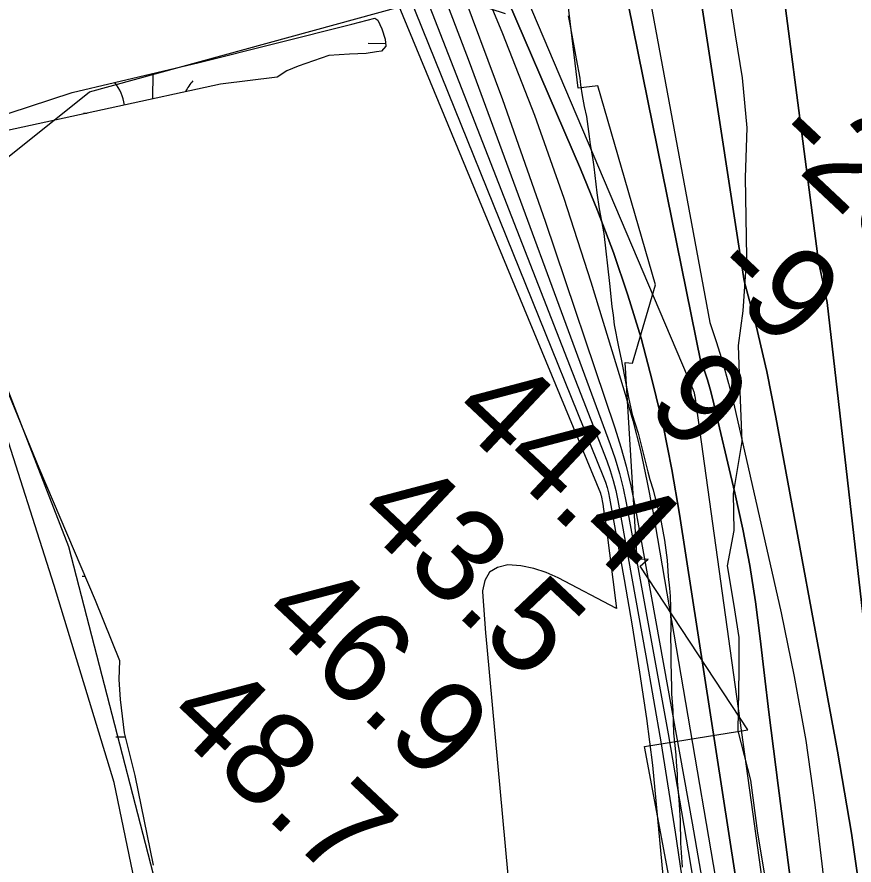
# Model space of a CAD drawing. Extents: x 3161665 to 3199565, y 885729 to 911164.
# Drawn here: x 3176493 to 3177095, y 906286 to 906896 of the extents above; entities that cross this region are included whole.
import ezdxf

# ---------------------------------------------------------------- set-up
doc = ezdxf.new("R2010")
doc.units = 0
for name, color, linetype in [('V-RIVR-EDGE', 7, 'Continuous'), ('V-RIVR-RANG', 7, 'Continuous'), ('V-RRAP-RVMT', 7, 'Continuous'), ('V-SITE-VEGE', 7, 'Continuous'), ('V-TOPO-DPTH', 7, 'Continuous'), ('V-TOPO-MAJR', 7, 'Continuous'), ('V-TOPO-MINR', 7, 'Continuous'), ('V-TOPO-SHOR', 7, 'Continuous'), ('V-TOPO-WATR', 7, 'Continuous'), ('V-WETL-SWMP', 7, 'Continuous')]:
    doc.layers.add(name, color=color, linetype=linetype)

msp = doc.modelspace()

# ---------------------------------------------------------------- linework, layer by layer
at = {"layer": 'V-RIVR-EDGE'}
msp.add_lwpolyline([(3177004.604005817, 906913.989604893), (3177009.296085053, 906882.9810993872), (3177014.46503681, 906851.9714147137), (3177017.7147067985, 906816.1977215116), (3177016.6725241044, 906780.4346408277), (3177017.484768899, 906723.2075800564), (3177015.004893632, 906684.5868017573), (3177011.6054692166, 906659.7976848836), (3177012.4920016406, 906632.6135928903), (3177014.2957248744, 906590.6440944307), (3177008.004406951, 906553.4633670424), (3177008.4152460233, 906526.7573267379), (3177003.5840248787, 906501.4948748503), (3177008.2855374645, 906474.3013495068), (3177012.0403800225, 906449.9714176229), (3177011.981421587, 906426.127791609), (3177011.3972447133, 906382.733571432), (3177020.370564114, 906347.4226007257), (3177025.5218283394, 906309.2598282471), (3177032.0989934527, 906269.1860281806)], dxfattribs=at)
at = {"layer": 'V-RRAP-RVMT'}
for points in [[(3176896.600000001, 906844.4769999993), (3176883.7080670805, 906952.4975483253), (3176878.331000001, 906951.6649999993), (3176868.738549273, 907010.2152012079), (3176858.606000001, 907044.6019999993), (3176839.481000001, 907039.2039999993), (3176819.123000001, 907099.1109999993), (3176793.757000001, 907202.7249999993), (3176776.501000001, 907346.0839999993), (3176783.414000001, 907434.8409999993), (3176801.3570000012, 907433.1379999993), (3176812.477000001, 907496.8169999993), (3176810.7320000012, 907497.5519999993), (3176845.559000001, 907620.1319999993), (3176849.0530000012, 907619.2229999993), (3176849.325000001, 907645.1779999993), (3176891.772000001, 907786.3839999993)], [(3176970.242000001, 906232.5259999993), (3176944.345000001, 906371.6439999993), (3177018.413186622, 906383.4319639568), (3176941.145000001, 906501.0759999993), (3176946.903000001, 906506.2749999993), (3176939.074000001, 906505.9869999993), (3176930.228000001, 906647.3789999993), (3176935.542000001, 906647.0959999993), (3176952.142000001, 906703.3679999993), (3176910.810000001, 906846.3339999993), (3176896.600000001, 906844.4769999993)]]:
    msp.add_lwpolyline(points, dxfattribs=at)
at = {"layer": 'V-SITE-VEGE'}
for p, q in [((3176889.327, 906896.5589999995), (3176890.668, 906890.6689999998)), ((3176890.668, 906890.6689999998), (3176895.038, 906865.7449999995)), ((3176895.038, 906865.7449999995), (3176897.705, 906851.8089999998)), ((3176897.705, 906851.8089999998), (3176898.2660000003, 906846.9039999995)), ((3176898.2660000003, 906846.9039999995), (3176899.403, 906839.2499999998)), ((3176899.403, 906839.2499999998), (3176900.924, 906831.3979999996)), ((3176900.924, 906831.3979999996), (3176902.649, 906824.1359999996)), ((3176902.649, 906824.1359999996), (3176904.531, 906809.8099999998)), ((3176904.531, 906809.8099999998), (3176905.086, 906804.1229999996)), ((3176905.086, 906804.1229999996), (3176906.798, 906794.6999999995)), ((3176906.798, 906794.6999999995), (3176907.74, 906788.0299999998)), ((3176907.74, 906788.0299999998), (3176909.991, 906769.3909999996)), ((3176909.991, 906769.3909999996), (3176911.691, 906757.8139999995)), ((3176911.691, 906757.8139999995), (3176914.924, 906740.1499999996)), ((3176914.924, 906740.1499999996), (3176919.039, 906704.2439999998)), ((3176919.039, 906704.2439999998), (3176920.7120000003, 906687.7659999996)), ((3176920.7120000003, 906687.7659999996), (3176921.656, 906681.4869999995)), ((3176921.656, 906681.4869999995), (3176922.404, 906674.6199999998)), ((3176922.404, 906674.6199999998), (3176925.451, 906658.7209999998)), ((3176925.451, 906658.7209999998), (3176927.559, 906649.8859999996)), ((3176927.559, 906649.8859999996), (3176932.887, 906621.0339999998)), ((3176932.887, 906621.0339999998), (3176935.376, 906610.0399999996)), ((3176935.376, 906610.0399999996), (3176939.615, 906596.6829999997)), ((3176939.615, 906596.6829999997), (3176946.519, 906568.8039999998)), ((3176946.519, 906568.8039999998), (3176948.057, 906563.3049999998)), ((3176948.057, 906563.3049999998), (3176950.369, 906556.0379999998)), ((3176950.369, 906556.0379999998), (3176956.3170000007, 906532.6729999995)), ((3176956.3170000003, 906532.6729999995), (3176958.598, 906519.7189999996)), ((3176958.598, 906519.7189999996), (3176960.478, 906505.3959999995)), ((3176960.478, 906505.3959999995), (3176961.197, 906493.6279999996)), ((3176961.197, 906493.6279999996), (3176962.133, 906485.3869999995)), ((3176962.133, 906485.3869999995), (3176962.688, 906479.5029999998)), ((3176962.688, 906479.5029999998), (3176963.034, 906471.2659999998)), ((3176963.034, 906471.2659999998), (3176963.149, 906456.5589999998)), ((3176963.149, 906456.5589999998), (3176962.917, 906450.6769999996)), ((3176962.917, 906450.6769999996), (3176963.257, 906440.8729999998)), ((3176963.257, 906440.8729999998), (3176963.2060000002, 906431.8559999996)), ((3176963.2060000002, 906431.8559999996), (3176963.696, 906414.0099999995)), ((3176963.696, 906414.0099999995), (3176963.671, 906409.4999999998)), ((3176963.671, 906409.4999999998), (3176964.5840000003, 906397.5339999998)), ((3176964.5840000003, 906397.5339999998), (3176965.08, 906381.0609999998)), ((3176965.08, 906381.0609999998), (3176966.757, 906365.5639999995)), ((3176966.757, 906365.5639999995), (3176966.9250000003, 906360.2679999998)), ((3176966.9250000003, 906360.2679999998), (3176967.663, 906351.8319999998)), ((3176967.663, 906351.8319999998), (3176967.83, 906346.7349999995)), ((3176967.83, 906346.7349999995), (3176968.373, 906338.6919999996)), ((3176968.373, 906338.6919999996), (3176968.93, 906333.1999999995)), ((3176968.93, 906333.1999999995), (3176969.8310000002, 906318.6829999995)), ((3176969.8310000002, 906318.6829999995), (3176970.13, 906302.2129999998)), ((3176970.13, 906302.2129999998), (3176970.485, 906295.3489999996)), ((3176970.485, 906295.3489999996), (3176971.406, 906284.7559999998))]:
    msp.add_line(p, q, dxfattribs=at)
at = {"layer": 'V-TOPO-DPTH'}
for points in [[(3176502.494476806, 908317.6195650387), (3176871.871383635, 907620.5438404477), (3176874.471389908, 907616.0455074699), (3176876.7088166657, 907611.3974687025), (3177015.9591170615, 906706.1155811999), (3177024.5920337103, 906673.7049196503), (3177032.057008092, 906641.0054947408), (3177038.743354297, 906608.1135609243), (3177083.054208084, 906368.1571061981), (3177092.918508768, 906309.3158948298), (3177101.4817460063, 906250.3077431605), (3177108.093388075, 906191.0491810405), (3177113.403966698, 906131.6236786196), (3177118.165174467, 906072.1142461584), (3177123.49795854, 906012.6602417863), (3177129.688107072, 905953.2893795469), (3177136.449831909, 905893.9739453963), (3177157.1613427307, 905723.2443129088)], [(3177157.1613427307, 905723.2443129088), (3177136.449831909, 905893.9739453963), (3177129.688107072, 905953.2893795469), (3177123.49795854, 906012.6602417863), (3177118.165174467, 906072.1142461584), (3177113.403966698, 906131.6236786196), (3177108.093388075, 906191.0491810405), (3177101.4817460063, 906250.3077431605), (3177092.918508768, 906309.3158948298), (3177083.054208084, 906368.1571061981), (3177038.743354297, 906608.1135609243), (3177032.057008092, 906641.0054947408), (3177024.5920337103, 906673.7049196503), (3177015.9591170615, 906706.1155811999), (3176876.7088166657, 907611.3974687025), (3176874.471389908, 907616.0455074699), (3176871.871383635, 907620.5438404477), (3176502.494476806, 908317.6195650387)], [(3177084.8050375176, 905773.0726950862), (3177077.888651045, 905828.3284985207), (3177070.241868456, 905883.4879667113), (3177062.108155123, 905938.5832114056), (3176969.466202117, 906538.6104254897), (3176963.9262009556, 906570.4800493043), (3176957.589999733, 906602.1747772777), (3176950.059498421, 906633.6071614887), (3176941.7327970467, 906664.8646498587), (3176932.2214954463, 906695.7813424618), (3176921.9322193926, 906726.4200640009), (3176910.475981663, 906756.6418289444), (3176898.2417694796, 906786.585622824), (3176678.478516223, 907296.3154188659), (3176663.7531437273, 907329.9484481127), (3176648.77698331, 907363.4677304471), (3176633.4246410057, 907396.8163924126), (3176617.8215107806, 907430.0513074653), (3176614.156614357, 907437.7447816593), (3176596.2999237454, 907474.6239980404), (3176578.1327280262, 907511.3471388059), (3176559.499774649, 907547.836166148), (3176540.5563161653, 907584.1691178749), (3176292.9357596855, 908051.8156893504)], [(3177084.8050375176, 905773.0726950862), (3177077.888651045, 905828.3284985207), (3177070.241868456, 905883.4879667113), (3177062.108155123, 905938.5832114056), (3176969.466202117, 906538.6104254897), (3176963.9262009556, 906570.4800493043), (3176957.589999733, 906602.1747772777), (3176950.059498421, 906633.6071614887), (3176941.7327970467, 906664.8646498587), (3176932.2214954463, 906695.7813424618), (3176921.9322193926, 906726.4200640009), (3176910.475981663, 906756.6418289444), (3176898.2417694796, 906786.585622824), (3176678.478516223, 907296.3154188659), (3176663.7531437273, 907329.9484481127), (3176648.77698331, 907363.4677304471), (3176633.4246410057, 907396.8163924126), (3176617.8215107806, 907430.0513074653), (3176614.156614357, 907437.7447816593), (3176596.2999237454, 907474.6239980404), (3176578.1327280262, 907511.3471388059), (3176559.499774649, 907547.836166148), (3176540.5563161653, 907584.1691178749), (3176292.9357596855, 908051.8156893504)], [(3176862.9364658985, 907841.9477564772), (3176939.203835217, 907684.1697106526), (3176939.9875821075, 907682.3497161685), (3176940.6621705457, 907680.4953105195), (3176941.1730213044, 907678.5892881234), (3176941.5747136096, 907676.6488545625), (3176948.385728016, 907634.5756687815), (3176952.0205379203, 907611.559133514), (3176955.536596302, 907588.5249407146), (3176958.874527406, 907565.4642616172), (3176962.0937069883, 907542.3859249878), (3177069.2311993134, 906720.1201719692), (3177072.398321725, 906705.3565548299), (3177075.4234143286, 906690.5613938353), (3177186.1857837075, 905723.8169779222)], [(3177186.1857837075, 905723.8169779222), (3177075.4234143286, 906690.5613938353), (3177072.398321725, 906705.3565548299), (3177069.2311993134, 906720.1201719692), (3176962.0937069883, 907542.3859249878), (3176958.874527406, 907565.4642616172), (3176955.536596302, 907588.5249407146), (3176952.0205379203, 907611.559133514), (3176948.385728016, 907634.5756687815), (3176941.5747136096, 907676.6488545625), (3176941.1730213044, 907678.5892881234), (3176940.6621705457, 907680.4953105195), (3176939.9875821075, 907682.3497161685), (3176939.203835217, 907684.1697106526), (3176862.9364658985, 907841.9477564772)], [(3177130.8353514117, 905646.8994587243), (3177040.339209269, 906343.455236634), (3177036.9738776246, 906369.8520577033), (3177033.692714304, 906396.2591327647), (3177030.5378034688, 906422.6815888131), (3177027.4670609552, 906449.1142988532), (3177023.9920632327, 906475.473215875), (3177019.895711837, 906501.7238060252), (3177014.867329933, 906527.8119058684), (3177009.2175943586, 906553.7916788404), (3176993.1566851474, 906621.7893712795), (3176991.4282280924, 906628.4113425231), (3176989.497051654, 906634.9684273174), (3176987.261796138, 906641.4281824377), (3176984.823821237, 906647.8230511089), (3176807.7559930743, 907520.7553057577), (3176807.607106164, 907525.2536535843), (3176807.1180262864, 907529.0995738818), (3176806.587944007, 907531.6771322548), (3176805.8142854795, 907534.1579655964), (3176804.6752625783, 907536.4937113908), (3176803.2926634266, 907538.7327321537), (3176665.8133278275, 907727.4776701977)], [(3176665.8133278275, 907727.4776701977), (3176803.2926634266, 907538.7327321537), (3176804.6752625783, 907536.4937113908), (3176805.8142854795, 907534.1579655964), (3176806.587944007, 907531.6771322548), (3176807.1180262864, 907529.0995738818), (3176807.607106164, 907525.2536535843), (3176807.7559930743, 907520.7553057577), (3176984.823821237, 906647.8230511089), (3176987.261796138, 906641.4281824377), (3176989.497051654, 906634.9684273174), (3176991.4282280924, 906628.4113425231), (3176993.1566851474, 906621.7893712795), (3177009.2175943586, 906553.7916788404), (3177014.867329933, 906527.8119058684), (3177019.895711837, 906501.7238060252), (3177023.9920632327, 906475.473215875), (3177027.4670609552, 906449.1142988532), (3177030.5378034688, 906422.6815888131), (3177033.692714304, 906396.2591327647), (3177036.9738776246, 906369.8520577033), (3177040.339209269, 906343.455236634), (3177130.8353514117, 905646.8994587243)], [(3176809.7928104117, 906923.2935729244), (3176842.17153729, 906836.4678511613), (3176872.9342815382, 906749.0135327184), (3176922.840188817, 906600.5101805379), (3176927.1315034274, 906586.7569628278), (3176931.0188850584, 906572.8998437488), (3176934.3003672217, 906558.8868726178), (3176937.1779164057, 906544.7700001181), (3176978.564510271, 906316.4659147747), (3176999.486236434, 906195.0619674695), (3177018.999424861, 906073.444540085), (3177036.3998066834, 905951.5068925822), (3177052.3916507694, 905829.3557650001), (3177078.7900315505, 905613.1598863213)]]:
    msp.add_lwpolyline(points, dxfattribs=at)
at = {"layer": 'V-TOPO-MAJR'}
for points in [[(3176297.7299394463, 907908.0419918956), (3176601.5144252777, 907323.4983852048), (3176603.447372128, 907319.7171122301), (3176605.346176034, 907315.9190556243), (3176607.193765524, 907312.095823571), (3176609.0072120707, 907308.2558078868), (3176628.6039524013, 907266.0266084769), (3176639.998492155, 907240.9762837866), (3176651.137622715, 907215.8151964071), (3176661.8936394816, 907190.4879649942), (3176672.394247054, 907165.0499708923), (3176914.740744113, 906565.0904607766), (3176916.092856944, 906561.4204488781), (3176917.290693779, 906557.705893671), (3176918.257116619, 906553.9245235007), (3176919.069263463, 906550.0986100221), (3176929.635997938, 906491.4523598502), (3176935.356492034, 906458.2299374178), (3176940.7327919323, 906424.9546366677), (3176945.5928005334, 906391.6000184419), (3176950.108614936, 906358.1925218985)], [(3176950.108614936, 906358.1925218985), (3177005.8044440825, 905762.5464049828), (3177005.1174259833, 905733.3807165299), (3177004.9021349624, 905723.2252241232), (3177004.7187354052, 905713.0692309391), (3177004.583173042, 905702.9124865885), (3177004.4795021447, 905692.7552414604), (3177004.320000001, 905672.4399999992)]]:
    msp.add_lwpolyline(points, dxfattribs=at)
at = {"layer": 'V-TOPO-MINR'}
for points in [[(3176502.494476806, 908317.6195650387), (3176871.871383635, 907620.5438404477), (3176874.471389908, 907616.0455074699), (3176876.7088166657, 907611.3974687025), (3177015.9591170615, 906706.1155811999), (3177024.5920337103, 906673.7049196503), (3177032.057008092, 906641.0054947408), (3177038.743354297, 906608.1135609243), (3177083.054208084, 906368.1571061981), (3177092.918508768, 906309.3158948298), (3177101.4817460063, 906250.3077431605), (3177108.093388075, 906191.0491810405), (3177113.403966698, 906131.6236786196), (3177118.165174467, 906072.1142461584), (3177123.49795854, 906012.6602417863), (3177129.688107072, 905953.2893795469), (3177136.449831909, 905893.9739453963), (3177157.1613427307, 905723.2443129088)], [(3176210.2303249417, 908034.8707554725), (3176584.207206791, 907333.253297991), (3176585.539326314, 907330.7460310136), (3176586.8669636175, 907328.2364005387), (3176588.1878775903, 907325.7232248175), (3176589.5043093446, 907323.2076855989), (3176591.1470652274, 907320.0583266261), (3176591.643395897, 907319.1182122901), (3176592.1459099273, 907318.1814545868), (3176592.6576989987, 907317.2497318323), (3176593.1756714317, 907316.32136571), (3176593.6920891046, 907315.3921993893), (3176594.200252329, 907314.4586105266), (3176594.696033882, 907313.5183878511), (3176595.1835609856, 907312.5737426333), (3176595.9702107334, 907311.0244741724), (3176596.82977586, 907309.2947514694), (3176597.6692301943, 907307.5555353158), (3176598.478518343, 907305.8020789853), (3176599.2676957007, 907304.039129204), (3176648.120000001, 907192.3299999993), (3176912.572692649, 906553.4801777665), (3176912.720389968, 906553.0881190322)], [(3176862.9364658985, 907841.9477564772), (3176939.203835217, 907684.1697106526), (3176939.9875821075, 907682.3497161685), (3176940.6621705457, 907680.4953105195), (3176941.1730213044, 907678.5892881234), (3176941.5747136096, 907676.6488545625), (3176948.385728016, 907634.5756687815), (3176952.0205379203, 907611.559133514), (3176955.536596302, 907588.5249407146), (3176958.874527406, 907565.4642616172), (3176962.0937069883, 907542.3859249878), (3177069.2311993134, 906720.1201719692), (3177072.398321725, 906705.3565548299), (3177075.4234143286, 906690.5613938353), (3177186.1857837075, 905723.8169779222)], [(3176395.4713663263, 907773.6375870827), (3176434.395463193, 907700.0274236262), (3176472.441348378, 907625.9427206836), (3176606.5685988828, 907358.8814160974), (3176613.253856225, 907345.3575978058), (3176619.8241667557, 907331.7790548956), (3176626.222057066, 907318.1184250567), (3176632.5050005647, 907304.4030705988), (3176689.7681683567, 907177.281277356), (3176723.7767937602, 907099.6285359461), (3176756.693641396, 907021.5290033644), (3176787.9728223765, 906942.7592840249), (3176818.160225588, 906863.5427735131), (3176919.6800396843, 906588.5438302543), (3176923.186431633, 906578.2193960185), (3176926.3256760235, 906567.7948189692), (3176928.9141990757, 906557.2200276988), (3176931.13557457, 906546.5450936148), (3176961.13679385, 906380.6572630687), (3176977.308479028, 906286.8447500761), (3176992.4498979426, 906192.8748989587), (3177006.0459174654, 906098.669040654), (3177018.611670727, 906004.3058442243), (3177070.0925083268, 905591.8448855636)], [(3176385.94201124, 907766.3930272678), (3176603.814024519, 907339.9822237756), (3176607.9937060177, 907331.6682873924), (3176612.1004264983, 907323.3190539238), (3176616.097705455, 907314.9168748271), (3176620.0220233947, 907306.4793986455), (3176658.843397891, 907221.5650363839), (3176681.681899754, 907170.4569849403), (3176703.931786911, 907119.0998882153), (3176725.298752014, 907067.369223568), (3176746.0771024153, 907015.3895136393), (3176917.0702046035, 906576.7647219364), (3176919.5586356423, 906569.7896872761), (3176921.772094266, 906562.7370344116), (3176923.573094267, 906555.5679542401), (3176925.099121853, 906548.3212558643), (3176945.2492003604, 906436.6500331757), (3176956.141285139, 906373.4321933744), (3176966.365565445, 906310.1119301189), (3176975.588139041, 906246.6380316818), (3176984.142908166, 906183.0617097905), (3177061.609305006, 905570.7930700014)], [(3176665.8133278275, 907727.4776701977), (3176803.2926634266, 907538.7327321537), (3176804.6752625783, 907536.4937113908), (3176805.8142854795, 907534.1579655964), (3176806.587944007, 907531.6771322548), (3176807.1180262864, 907529.0995738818), (3176807.607106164, 907525.2536535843), (3176807.7559930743, 907520.7553057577), (3176984.823821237, 906647.8230511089), (3176987.261796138, 906641.4281824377), (3176989.497051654, 906634.9684273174), (3176991.4282280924, 906628.4113425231), (3176993.1566851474, 906621.7893712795), (3177009.2175943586, 906553.7916788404), (3177014.867329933, 906527.8119058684), (3177019.895711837, 906501.7238060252), (3177023.9920632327, 906475.473215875), (3177027.4670609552, 906449.1142988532), (3177030.5378034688, 906422.6815888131), (3177033.692714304, 906396.2591327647), (3177036.9738776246, 906369.8520577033), (3177040.339209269, 906343.455236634), (3177130.8353514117, 905646.8994587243)], [(3176844.954578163, 907465.2503788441), (3176991.1037404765, 906676.2968410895), (3176996.0616809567, 906661.8157950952), (3177000.650978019, 906647.2263772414), (3177004.687309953, 906632.4744015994), (3177008.3549984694, 906617.6140540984), (3177042.374841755, 906467.6799721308), (3177051.853850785, 906421.8805002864), (3177060.1625980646, 906375.8925092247), (3177066.7159527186, 906329.6217393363), (3177072.099045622, 906283.1624502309), (3177076.7982295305, 906236.5831070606), (3177081.759679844, 906190.0328387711), (3177087.1145297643, 906143.526182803), (3177092.7316460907, 906097.0486017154), (3177144.2280848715, 905685.5644171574)], [(3176625.1963159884, 907450.7742367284), (3176631.413955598, 907438.5027424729), (3176637.5404520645, 907426.1865381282), (3176643.530233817, 907413.8032686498), (3176649.428872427, 907401.3752890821), (3176655.1917170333, 907388.8836831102), (3176660.864695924, 907376.3519753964), (3176666.4028762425, 907363.7601150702), (3176671.8511908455, 907351.128153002), (3176979.0282635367, 906628.295121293), (3176979.2660259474, 906627.7008279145), (3176979.4866529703, 906627.1006458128), (3176979.681576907, 906626.491630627), (3176979.859365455, 906625.8767267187), (3176980.012708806, 906625.2550598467), (3176980.150713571, 906624.6302987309), (3176980.2657104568, 906624.00089625), (3176980.3653687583, 906623.3683995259), (3177102.6004756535, 905742.7601708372)], [(3176817.9847786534, 906942.1921098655), (3176842.295189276, 906883.8941562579), (3176865.2421640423, 906825.0911069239), (3176886.1439850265, 906765.5304140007), (3176905.6823701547, 906705.4646253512), (3176929.6819965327, 906627.1048319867), (3176935.7781512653, 906605.7400752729), (3176941.320193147, 906584.2437769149), (3176946.031065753, 906562.55016609), (3176950.187825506, 906540.7250136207), (3177020.3214541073, 906129.5690240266), (3177034.735619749, 906040.9106613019), (3177048.227783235, 905952.1195261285), (3177060.336943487, 905863.1292322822), (3177071.5241015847, 905774.0061659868)], [(3176809.7928104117, 906923.2935729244), (3176842.17153729, 906836.4678511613), (3176872.9342815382, 906749.0135327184), (3176922.840188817, 906600.5101805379), (3176927.1315034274, 906586.7569628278), (3176931.0188850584, 906572.8998437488), (3176934.3003672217, 906558.8868726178), (3176937.1779164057, 906544.7700001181), (3176978.564510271, 906316.4659147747), (3176999.486236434, 906195.0619674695), (3177018.999424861, 906073.444540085), (3177036.3998066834, 905951.5068925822), (3177052.3916507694, 905829.3557650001), (3177078.7900315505, 905613.1598863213)], [(3176912.720389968, 906553.0881190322), (3176912.8508987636, 906552.6910172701), (3176912.9556247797, 906552.2863509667), (3176913.0431622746, 906551.8766416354), (3176914.176380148, 906545.5883608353), (3176914.7898179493, 906542.0264370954), (3176915.3663516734, 906538.4588426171), (3176915.8875292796, 906534.8827420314), (3176916.3718028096, 906531.3009707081), (3176924.080000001, 906470.7599999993), (3176882.1885651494, 906492.7573865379), (3176873.5106729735, 906496.5681769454)], [(3176873.5106729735, 906496.5681769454), (3176864.6159034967, 906499.5411551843), (3176855.3958180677, 906501.25741517), (3176845.958855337, 906502.1358629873), (3176838.555523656, 906500.226796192), (3176832.793384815, 906496.7308016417), (3176829.4930352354, 906490.8544154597), (3176827.8338784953, 906483.3911015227), (3176827.8675780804, 906482.7972922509), (3176828.4816646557, 906472.9102368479), (3176829.166076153, 906463.0284295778), (3176829.955975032, 906453.1544945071), (3176830.8161988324, 906443.2858075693), (3176849.865158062, 906237.4621037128), (3176852.8581891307, 906198.589690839), (3176855.049885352, 906159.684534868), (3176856.039579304, 906120.7302642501), (3176856.227938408, 906081.7432505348), (3176855.400000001, 906003.7199999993)]]:
    msp.add_lwpolyline(points, dxfattribs=at)
at = {"layer": 'V-TOPO-SHOR'}
msp.add_lwpolyline([(3175767.1638393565, 905286.9007562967), (3176543.7460704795, 906088.4478202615), (3176615.0489136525, 906187.8092936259), (3176530.466766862, 906514.9836096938), (3176466.850466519, 906678.6176434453), (3176445.697117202, 906756.8570179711), (3176474.1932540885, 906785.2281529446), (3176545.402345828, 906841.9391724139), (3176801.4613215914, 906912.4607536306), (3176844.0805250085, 906898.1501842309)], dxfattribs=at)
at = {"layer": 'V-TOPO-WATR'}
msp.add_lwpolyline([(3176292.9357596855, 908051.8156893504), (3176540.5563161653, 907584.1691178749), (3176559.499774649, 907547.836166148), (3176578.1327280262, 907511.3471388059), (3176596.2999237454, 907474.6239980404), (3176614.156614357, 907437.7447816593), (3176617.8215107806, 907430.0513074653), (3176633.4246410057, 907396.8163924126), (3176648.77698331, 907363.4677304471), (3176663.7531437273, 907329.9484481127), (3176678.478516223, 907296.3154188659), (3176898.2417694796, 906786.585622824), (3176910.475981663, 906756.6418289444), (3176921.9322193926, 906726.4200640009), (3176932.2214954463, 906695.7813424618), (3176941.7327970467, 906664.8646498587), (3176950.059498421, 906633.6071614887), (3176957.589999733, 906602.1747772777), (3176963.9262009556, 906570.4800493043), (3176969.466202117, 906538.6104254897), (3177062.108155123, 905938.5832114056), (3177070.241868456, 905883.4879667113), (3177077.888651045, 905828.3284985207), (3177084.8050375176, 905773.0726950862)], dxfattribs=at)
at = {"layer": 'V-WETL-SWMP'}
for p, q in [((3176745.6630361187, 906876.8044853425), (3176758.059843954, 906876.7702272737)), ((3176590.960273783, 906836.929177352), (3176591.011021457, 906855.2935465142)), ((3176540.931622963, 906826.6280591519), (3176543.5588661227, 906826.6207988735)), ((3176540.0123200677, 906493.9543340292), (3176542.160602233, 906493.9483973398)), ((3176564.2852423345, 906378.4548176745), (3176570.9271871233, 906378.4364629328))]:
    msp.add_line(p, q, dxfattribs=at)
for points in [[(3176472.033000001, 906821.5709999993), (3176532.862000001, 906841.4719999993), (3176624.060000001, 906863.1489999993), (3176733.972000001, 906890.5609999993), (3176750.539000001, 906894.9449999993), (3176752.476000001, 906893.3769999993), (3176755.556000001, 906887.3269999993), (3176757.849000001, 906879.7239999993), (3176758.210000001, 906874.6629999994), (3176755.272000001, 906871.1759999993), (3176751.572000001, 906870.8069999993), (3176744.169000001, 906869.4859999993), (3176732.101000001, 906868.9699999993), (3176717.305000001, 906868.0789999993), (3176695.272000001, 906860.4169999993), (3176687.274000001, 906856.9589999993), (3176680.243000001, 906852.5219999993), (3176639.541000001, 906847.4939999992), (3176480.742000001, 906812.9599999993)], [(3176222.2690000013, 905766.5019999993), (3176410.588000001, 905957.2619999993), (3176482.657000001, 906038.5969999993), (3176495.365000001, 906049.0349999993), (3176513.734000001, 906062.7499999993), (3176523.6780000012, 906066.0029999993), (3176535.559000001, 906067.8829999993), (3176546.266000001, 906068.4069999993), (3176557.944000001, 906068.7309999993), (3176571.962000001, 906069.8209999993), (3176582.091000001, 906071.5159999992), (3176589.1070000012, 906073.2279999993), (3176593.206000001, 906075.5409999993), (3176596.150000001, 906079.9999999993), (3176600.285000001, 906088.5399999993), (3176602.260000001, 906093.7839999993), (3176606.203000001, 906137.7429999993), (3176562.989000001, 906345.6329999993), (3176519.991000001, 906487.3539999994), (3176480.203000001, 906611.3469999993), (3176430.878000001, 906735.1989999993), (3176429.403000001, 906749.8029999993)], [(3176450.416000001, 906714.0719999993), (3176508.980000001, 906571.8759999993), (3176549.513000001, 906476.6799999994), (3176566.981000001, 906433.3799999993), (3176566.321000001, 906419.7609999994), (3176567.409000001, 906405.3529999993), (3176570.194000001, 906381.4009999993), (3176577.807000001, 906350.6099999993), (3176591.072000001, 906286.3149999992)]]:
    msp.add_lwpolyline(points, dxfattribs=at)
for centre, radius, start, end in [((3176535.69001956, 906827.1173490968), 35.24628790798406, 8.759905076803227, 37.87622851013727), ((3176646.1754567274, 906826.8120271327), 35.246287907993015, 139.06984288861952, 154.43456185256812)]:
    msp.add_arc(centre, radius, start, end, dxfattribs=at)

# ---------------------------------------------------------------- texts
at = {"layer": 'V-RIVR-RANG'}
for s, height, p in [('-23', 66.99999999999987, (3177032.054539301, 906805.298186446)), ('-9', 66.99999999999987, (3176987.7619328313, 906709.687713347)), ('9', 66.99999999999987, (3176943.66051351, 906613.8965644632)), ('44.4', 66.99999999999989, (3176802.888958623, 906608.9853353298)), ('43.5', 66.99999999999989, (3176734.571958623, 906535.9593353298)), ('46.9', 66.99999999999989, (3176666.062771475, 906463.1140111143)), ('48.7', 66.99999999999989, (3176597.937958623, 906389.9073353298))]:
    msp.add_text(s, height=height, rotation=316.7683257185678, dxfattribs=at).set_placement(p)

doc.saveas('drawing.dxf')
